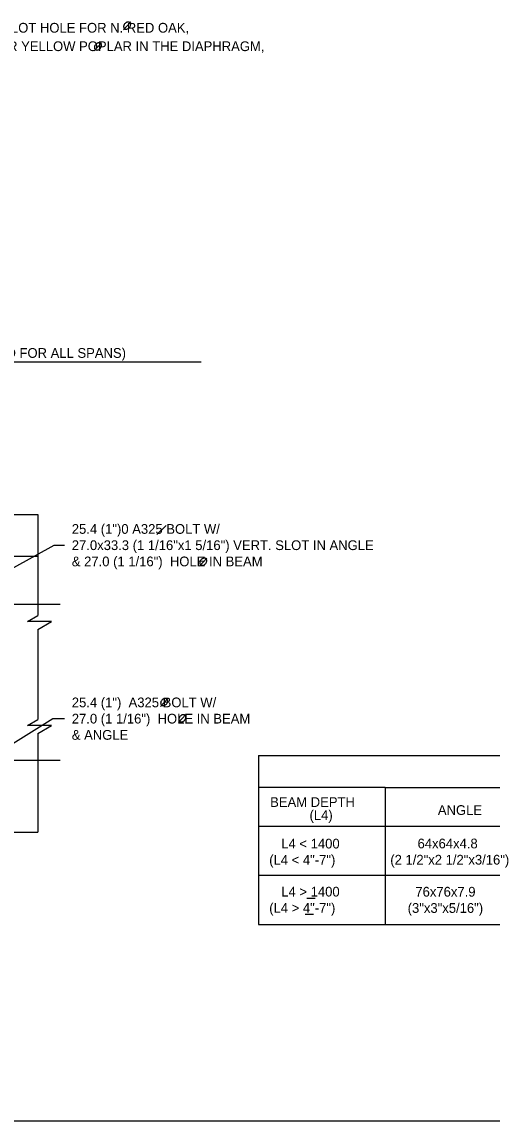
# Model space of a CAD drawing. Extents: x 638263 to 640360, y 293683 to 298655.
# Drawn here: x 639605.5 to 639750.2, y 297856.5 to 298194.9 of the extents above; entities that cross this region are included whole.
import ezdxf

# ---------------------------------------------------------------- set-up
doc = ezdxf.new("R2010")
doc.units = 0
for name, color, linetype in [('2', 7, 'Continuous'), ('3', 7, 'Continuous'), ('4', 7, 'Continuous'), ('5', 7, 'Continuous'), ('8', 7, 'Continuous')]:
    doc.layers.add(name, color=color, linetype=linetype)

msp = doc.modelspace()

# ---------------------------------------------------------------- linework, layer by layer
at = {"layer": '2'}
msp.add_line((640102.46, 297856.46), (639316.46, 297856.46), dxfattribs=at)
at = {"layer": '3'}
for p, q in [((639649.87, 298039.87), (639647.05, 298037.05)), ((639693.18, 297925.05), (639695.77, 297925.05)), ((639692.69, 297920.11), (639695.28, 297920.11))]:
    msp.add_line(p, q, dxfattribs=at)
for points in [[(639583.78, 298016.32), (639615.38, 298033.76), (639618.6, 298033.76)], [(639594.41, 297967.57), (639614.98, 297980.35), (639618.6, 297980.35)]]:
    msp.add_lwpolyline(points, dxfattribs=at)
at = {"layer": '4'}
for p, q in [((639636.73, 298192.41), (639638.97, 298194.86)), ((639627.75, 298186.02), (639629.99, 298188.47)), ((639660.17, 298027.34), (639662.41, 298029.79)), ((639648.13, 297984.14), (639650.37, 297986.59)), ((639653.74, 297979.16), (639655.98, 297981.61))]:
    msp.add_line(p, q, dxfattribs=at)
for points in [[(639638.74, 298194.62), (639638.56, 298194.76), (639638.38, 298194.81), (639638.17, 298194.82), (639638.04, 298194.82), (639637.83, 298194.78), (639637.63, 298194.68), (639637.49, 298194.61), (639637.23, 298194.4), (639637.02, 298194.13), (639636.89, 298193.87), (639636.82, 298193.64), (639636.8, 298193.43), (639636.82, 298193.24), (639636.91, 298192.98), (639637.01, 298192.84), (639637.2, 298192.7), (639637.49, 298192.63), (639637.82, 298192.64), (639638.24, 298192.83), (639638.54, 298193.09), (639638.77, 298193.41), (639638.92, 298193.74), (639638.97, 298194.11), (639638.9, 298194.34), (639638.75, 298194.62)], [(639629.76, 298188.23), (639629.58, 298188.36), (639629.41, 298188.41), (639629.19, 298188.43), (639629.06, 298188.43), (639628.85, 298188.38), (639628.65, 298188.29), (639628.51, 298188.21), (639628.25, 298188), (639628.04, 298187.73), (639627.92, 298187.48), (639627.84, 298187.25), (639627.82, 298187.03), (639627.84, 298186.85), (639627.94, 298186.58), (639628.03, 298186.45), (639628.22, 298186.3), (639628.51, 298186.23), (639628.84, 298186.24), (639629.26, 298186.43), (639629.56, 298186.7), (639629.79, 298187.01), (639629.94, 298187.35), (639629.99, 298187.71), (639629.93, 298187.95), (639629.77, 298188.23)], [(639662.18, 298029.55), (639662, 298029.69), (639661.83, 298029.73), (639661.61, 298029.75), (639661.48, 298029.75), (639661.27, 298029.71), (639661.07, 298029.61), (639660.94, 298029.54), (639660.67, 298029.32), (639660.46, 298029.06), (639660.34, 298028.8), (639660.26, 298028.57), (639660.24, 298028.36), (639660.26, 298028.17), (639660.36, 298027.91), (639660.45, 298027.77), (639660.64, 298027.62), (639660.93, 298027.56), (639661.26, 298027.57), (639661.68, 298027.76), (639661.99, 298028.02), (639662.21, 298028.34), (639662.36, 298028.67), (639662.41, 298029.03), (639662.35, 298029.27), (639662.19, 298029.55)], [(639650.14, 297986.35), (639649.96, 297986.49), (639649.79, 297986.54), (639649.57, 297986.56), (639649.44, 297986.56), (639649.23, 297986.51), (639649.03, 297986.42), (639648.9, 297986.34), (639648.63, 297986.13), (639648.42, 297985.86), (639648.3, 297985.61), (639648.23, 297985.37), (639648.2, 297985.16), (639648.23, 297984.97), (639648.32, 297984.71), (639648.41, 297984.57), (639648.6, 297984.43), (639648.89, 297984.36), (639649.22, 297984.37), (639649.64, 297984.56), (639649.95, 297984.82), (639650.18, 297985.14), (639650.33, 297985.47), (639650.38, 297985.84), (639650.31, 297986.07), (639650.15, 297986.35)], [(639655.75, 297981.37), (639655.57, 297981.5), (639655.39, 297981.55), (639655.18, 297981.57), (639655.05, 297981.57), (639654.84, 297981.52), (639654.64, 297981.43), (639654.5, 297981.35), (639654.24, 297981.14), (639654.03, 297980.87), (639653.9, 297980.62), (639653.83, 297980.39), (639653.81, 297980.17), (639653.83, 297979.99), (639653.92, 297979.72), (639654.02, 297979.59), (639654.21, 297979.44), (639654.5, 297979.37), (639654.83, 297979.38), (639655.25, 297979.57), (639655.55, 297979.83), (639655.78, 297980.15), (639655.93, 297980.48), (639655.98, 297980.85), (639655.91, 297981.09), (639655.76, 297981.37)]]:
    msp.add_spline(points, degree=3, dxfattribs=at)
at = {"layer": '5'}
for p, q in [((639564, 298043.16), (639610.39, 298043.16)), ((639610.39, 298043.16), (639610.39, 298012.11)), ((639564, 298030.36), (639610.39, 298030.36)), ((639533.31, 298015.6), (639617.26, 298015.6)), ((639607.19, 298010.27), (639610.39, 298012.11)), ((639614.65, 298010.27), (639607.19, 298010.27)), ((639610.39, 298007.8), (639614.65, 298010.27)), ((639610.39, 298007.8), (639610.39, 297980.06)), ((639607.19, 297978.21), (639610.39, 297980.06)), ((639614.65, 297978.21), (639607.19, 297978.21)), ((639610.39, 297975.75), (639614.65, 297978.21)), ((639610.39, 297975.75), (639610.39, 297945.42)), ((639678.32, 297969.02), (639678.32, 297916.93)), ((639678.32, 297969.02), (639883.61, 297969.02)), ((639533.31, 297967.57), (639617.26, 297967.57)), ((639717.29, 297959.18), (639678.32, 297959.18)), ((639717.29, 297959.18), (639717.29, 297916.93)), ((639717.29, 297959.18), (639762.68, 297959.18)), ((639564, 297945.42), (639610.39, 297945.42)), ((639678.32, 297947.28), (639717.29, 297947.28)), ((639717.29, 297947.28), (639762.68, 297947.28)), ((639678.32, 297932.14), (639717.29, 297932.14)), ((639717.29, 297932.14), (639762.68, 297932.14)), ((639678.32, 297916.93), (639717.29, 297916.93)), ((639717.29, 297916.93), (639762.68, 297916.93))]:
    msp.add_line(p, q, dxfattribs=at)
at = {"layer": '8'}
msp.add_line((639565, 298090.19), (639660.71, 298090.19), dxfattribs=at)

# ---------------------------------------------------------------- texts
at = {"layer": '3'}
for s, p in [('W/ 50.8 (2")O.D. STD. WASHER & 15.9 (5/8")  PILOT HOLE FOR N. RED OAK, ', (639514.12, 298191.58)), ('14.3 (9/16")  FOR RED MAPLE & 12.7 (1/2")  FOR YELLOW POPLAR IN THE DIAPHRAGM, ', (639514.12, 298185.9)), ('79 (3 1/8") (FIXED FOR ALL SPANS)', (639570.78, 298091.45)), ('25.4 (1")0 A325 BOLT W/', (639620.85, 298037.26)), ('27.0x33.3 (1 1/16"x1 5/16") VERT. SLOT IN ANGLE', (639620.85, 298032.26)), ('& 27.0 (1 1/16")  HOLE IN BEAM', (639620.85, 298027.26)), ('25.4 (1")  A325 BOLT W/', (639620.85, 297983.85)), ('27.0 (1 1/16")  HOLE IN BEAM', (639620.85, 297978.85)), ('& ANGLE', (639620.85, 297973.85)), ('BEAM DEPTH', (639681.91, 297953.16)), ('(L4)', (639694.03, 297949.17)), ('ANGLE', (639733.53, 297950.7)), ('L4 < 1400', (639685.34, 297940.37)), ('64x64x4.8', (639727.28, 297940.41)), ('(L4 < 4"-7")', (639681.62, 297935.37)), ('(2 1/2"x2 1/2"x3/16")', (639718.89, 297935.41)), ('L4 > 1400', (639685.34, 297925.58)), ('76x76x7.9', (639726.61, 297925.55)), ('(L4 > 4"-7")', (639681.62, 297920.58)), ('(3"x3"x5/16")', (639724.24, 297920.55))]:
    msp.add_text(s, height=3, dxfattribs=at).set_placement(p)

doc.saveas('drawing.dxf')
